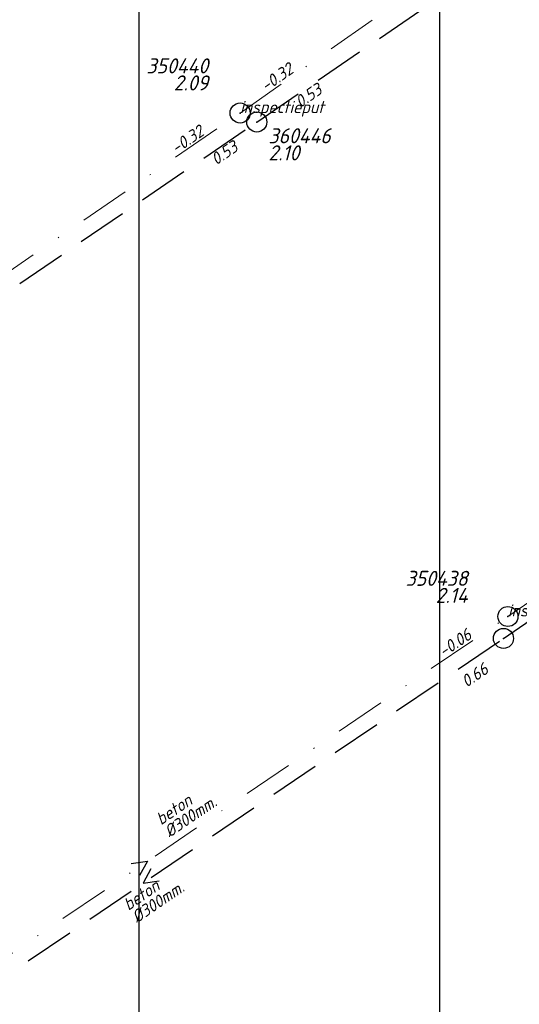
# Model space of a CAD drawing. Extents: x 148869 to 161638, y 453607 to 469810.
# Tile 491 of 656: x 156106 to 156155, y 462151 to 462249. Entities that reach past the tile are written whole.
import ezdxf
from ezdxf.enums import TextEntityAlignment as Align

# ---------------------------------------------------------------- set-up
doc = ezdxf.new("R2010")
doc.units = 0
doc.header["$PDMODE"] = 32
doc.header["$PDSIZE"] = 2
doc.linetypes.add('RI-HWA', pattern=[7.4, 5, -2.4])
doc.linetypes.add('RI-VWA', pattern=[11, 5, -3, 0, -3])
doc.layers.get('0').update_dxf_attribs({"linetype": 'CONTINUOUS'})
doc.layers.get('DEFPOINTS').update_dxf_attribs({"linetype": 'CONTINUOUS'})
for name, color, linetype in [('2024 hatch', 160, 'CONTINUOUS'), ('B-OI-RI-BOB-T18-niet meenemen', 252, 'CONTINUOUS'), ('B-OI-RI-DIAMETER-T18-niet meenemen', 252, 'CONTINUOUS'), ('B-OI-RI-HWA-PUTDEKSELHOOGTE-T25-niet meenemen', 252, 'CONTINUOUS'), ('B-OI-RI-HWA-PUTNUMMER-T25-niet meenemen', 252, 'CONTINUOUS'), ('B-OI-RI-HWA_TRANSPORTLEIDING-G-niet meenemen', 252, 'RI-HWA'), ('B-OI-RI-MATERIAAL-T18-niet meenemen', 252, 'CONTINUOUS'), ('B-OI-RI-STROOMRICHTING-S-niet meenemen', 252, 'CONTINUOUS'), ('B-OI-RI-VWA_PUTDEKSELHOOGTE-T25-niet meenemen', 252, 'CONTINUOUS'), ('gs dwa', 252, 'CONTINUOUS'), ('gs rwa', 252, 'CONTINUOUS')]:
    doc.layers.add(name, color=color, linetype=linetype)
doc.layers.add('B-OI-RI-VWA_TRANSPORTLEIDING-G-niet meenemen', color=252, linetype='RI-VWA', lineweight=18)
doc.styles.add('iso15', font='ISO.shx', dxfattribs={"oblique": 15})
doc.styles.add('NLCS-ISO-M500-T18_CURSIEF', font='NLCS-ISO.ttf', dxfattribs={"oblique": 15, "height": 0.9})
doc.styles.add('NLCS-ISO-M750_CURSIEF', font='NLCS-ISO.ttf', dxfattribs={"oblique": 15})

# ---------------------------------------------------------------- blocks, each defined once
blk = doc.blocks.new('ACMAP_ANN_TEMPLATE_type knoop')
at = {"layer": 'DEFPOINTS', "style": 'NLCS-ISO-M500-T18_CURSIEF', "oblique": 15}
blk.add_attdef('type_knoop', (0, 0), '', height=1.2, dxfattribs=at)
blk = doc.blocks.new('ACMAP_ANN_TEMPLATE_diam')
at = {"color": 0, "linetype": 'ByBlock', "style": 'iso15', "oblique": 15}
blk.add_attdef('diam', (0.5, -1.3), '', height=1.2, dxfattribs=at)
blk = doc.blocks.new('ACMAP_ANN_TEMPLATE_mat')
at = {"color": 0, "linetype": 'ByBlock', "style": 'iso15', "oblique": 15}
blk.add_attdef('mat', (0.5, 0.2), '', height=1.2, dxfattribs=at)
blk = doc.blocks.new('ACMAP_ANN_TEMPLATE_nap-l')
at = {"color": 0, "linetype": 'ByBlock', "style": 'iso15', "oblique": 15}
blk.add_attdef('nap-l', (3.3, 0.2), '', height=1.2, dxfattribs=at)
blk = doc.blocks.new('ACMAP_ANN_TEMPLATE_nap-r')
at = {"color": 0, "linetype": 'ByBlock', "style": 'iso15', "oblique": 15}
blk.add_attdef('nap-r', text='', height=1.2, dxfattribs=at).set_placement((-4.1, 0.2), align=Align.RIGHT)
blk = doc.blocks.new('ACMAP_ANN_TEMPLATE_puth-dwa')
at = {"color": 0, "linetype": 'ByBlock', "style": 'iso15', "oblique": 15}
blk.add_attdef('puth-dwa', text='', height=1.5, dxfattribs=at).set_placement((2.7, 1), align=Align.RIGHT)
blk = doc.blocks.new('ACMAP_ANN_TEMPLATE_putnr-dwa')
at = {"color": 0, "linetype": 'ByBlock', "style": 'iso15', "oblique": 15}
blk.add_attdef('putnr-dwa', text='', height=1.5, dxfattribs=at).set_placement((2.7, 2.7), align=Align.RIGHT)
blk = doc.blocks.new('ACMAP_ANN_TEMPLATE_puth-rwa')
at = {"color": 0, "linetype": 'ByBlock', "style": 'iso15', "oblique": 15}
blk.add_attdef('puth-rwa', (-2.7, -4.4), '', height=1.5, dxfattribs=at)
blk = doc.blocks.new('ACMAP_ANN_TEMPLATE_putnr-rwa')
at = {"color": 0, "linetype": 'ByBlock', "style": 'iso15', "oblique": 15}
blk.add_attdef('putnr-rwa', (-2.7, -2.7), '', height=1.5, dxfattribs=at)

msp = doc.modelspace()

# ---------------------------------------------------------------- hatches: boundary and pattern name
at = {"layer": '2024 hatch'}
h = msp.add_hatch(dxfattribs=at)
h.set_pattern_fill('ANSI31', color=256, scale=29.988, angle=45)
h.set_pattern_definition([(90, (0, 0), (-29.988, 0), [])])
h.paths.add_polyline_path([(155468.238, 462509.203), (155430.302, 462608.987), (155317.39, 462696.697), (155326.785, 462885.804), (155421.554, 463128.674), (155681.88, 463221.506), (155808.81, 463270.899), (155858.2, 463353.959), (156235.325, 463468.346), (156395.057, 463466.795), (156874.427, 463576.879), (157060.314, 463303.942), (157149.744, 462870.772), (157067.916, 462815.11), (157047.812, 462789.789), (157071.165, 462711.567), (156936.496, 462350.696), (156856.269, 462251.617), (156803.356, 462113.224), (156627.755, 461893.958), (156524.845, 461717.188), (156312.219, 461660.25), (156176.027, 461568.495), (155937.874, 461968.152)])

# ---------------------------------------------------------------- linework, layer by layer
at = {"layer": 'B-OI-RI-HWA_TRANSPORTLEIDING-G-niet meenemen'}
for p, q in [((156129.271, 462239.229), (156188.734, 462279.779)), ((156056.706, 462189.819), (156129.271, 462239.229)), ((156153.871, 462187.748), (156214.858, 462229.807)), ((156081.984, 462138.967), (156153.871, 462187.748))]:
    msp.add_line(p, q, dxfattribs=at)
at = {"layer": 'B-OI-RI-STROOMRICHTING-S-niet meenemen'}
for points in [[(156116.75, 462165.31), (156118.35, 462165.53), (156117.56, 462164.12)], [(156118.71, 462164.76), (156117.93, 462163.36), (156119.52, 462163.57)]]:
    msp.add_lwpolyline(points, dxfattribs=at)
at = {"layer": 'B-OI-RI-VWA_TRANSPORTLEIDING-G-niet meenemen'}
for p, q in [((156127.605, 462240.126), (156190.57, 462284.48)), ((156057.075, 462191.772), (156127.605, 462240.126)), ((156154.319, 462189.931), (156218.15, 462233.75)), ((156082.38, 462141.123), (156154.319, 462189.931))]:
    msp.add_line(p, q, dxfattribs=at)
at = {"layer": 'gs dwa'}
for p in [(156127.605, 462240.126), (156154.319, 462189.931)]:
    msp.add_point(p, dxfattribs=at)
at = {"layer": 'gs rwa'}
for p in [(156129.271, 462239.229), (156153.871, 462187.748)]:
    msp.add_point(p, dxfattribs=at)

# ---------------------------------------------------------------- block references
at = {"layer": 'B-OI-RI-BOB-T18-niet meenemen'}
ref = msp.add_blockref('ACMAP_ANN_TEMPLATE_nap-l', (156127.605, 462240.126), dxfattribs=dict(at, rotation=35.16175057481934))
ref.add_attrib('nap-l', '-0.32', (156130.188, 462242.19), dxfattribs={"layer": '0', "color": 0, "linetype": 'ByBlock', "height": 1.2, "rotation": 35.16175, "style": 'NLCS-ISO-M750_CURSIEF', "oblique": 15})
ref = msp.add_blockref('ACMAP_ANN_TEMPLATE_nap-l', (156131, 462238.571), dxfattribs=dict(at, rotation=34.29151101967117))
ref.add_attrib('nap-l', '0.53', (156133.613, 462240.596), dxfattribs={"layer": '0', "color": 0, "linetype": 'ByBlock', "height": 1.2, "rotation": 34.29151, "style": 'NLCS-ISO-M750_CURSIEF', "oblique": 15})
ref = msp.add_blockref('ACMAP_ANN_TEMPLATE_nap-r', (156127.605, 462240.126), dxfattribs=dict(at, rotation=34.43377923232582))
ref.add_attrib('nap-r', '-0.32', dxfattribs={"layer": '0', "color": 0, "linetype": 'ByBlock', "height": 1.2, "rotation": 34.43378, "style": 'NLCS-ISO-M750_CURSIEF', "oblique": 15}).set_placement((156124.11, 462237.973), align=Align.RIGHT)
ref = msp.add_blockref('ACMAP_ANN_TEMPLATE_nap-r', (156131, 462238.571), dxfattribs=dict(at, rotation=34.25121387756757))
ref.add_attrib('nap-r', '0.53', dxfattribs={"layer": '0', "color": 0, "linetype": 'ByBlock', "height": 1.2, "rotation": 34.25121, "style": 'NLCS-ISO-M750_CURSIEF', "oblique": 15}).set_placement((156127.498, 462236.429), align=Align.RIGHT)
ref = msp.add_blockref('ACMAP_ANN_TEMPLATE_nap-r', (156154.319, 462189.931), dxfattribs=dict(at, rotation=34.15546793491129))
ref.add_attrib('nap-r', '-0.06', dxfattribs={"layer": '0', "color": 0, "linetype": 'ByBlock', "height": 1.2, "rotation": 34.15547, "style": 'NLCS-ISO-M750_CURSIEF', "oblique": 15}).set_placement((156150.814, 462187.795), align=Align.RIGHT)
ref = msp.add_blockref('ACMAP_ANN_TEMPLATE_nap-r', (156155.993, 462186.511), dxfattribs=dict(at, rotation=34.15998690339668))
ref.add_attrib('nap-r', '0.66', dxfattribs={"layer": '0', "color": 0, "linetype": 'ByBlock', "height": 1.2, "rotation": 34.15999, "style": 'NLCS-ISO-M750_CURSIEF', "oblique": 15}).set_placement((156152.488, 462184.375), align=Align.RIGHT)
at = {"layer": 'B-OI-RI-DIAMETER-T18-niet meenemen'}
ref = msp.add_blockref('ACMAP_ANN_TEMPLATE_diam', (156119.41, 462168.648), dxfattribs=dict(at, rotation=34.15546793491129))
ref.add_attrib('diam', '%%c300mm.', (156120.554, 462167.853), dxfattribs={"layer": '0', "color": 0, "linetype": 'ByBlock', "height": 1.2, "rotation": 34.15547, "style": 'NLCS-ISO-M750_CURSIEF', "oblique": 15})
ref = msp.add_blockref('ACMAP_ANN_TEMPLATE_diam', (156116.162, 462160.124), dxfattribs=dict(at, rotation=34.15998690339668))
ref.add_attrib('diam', '%%c300mm.', (156117.306, 462159.329), dxfattribs={"layer": '0', "color": 0, "linetype": 'ByBlock', "height": 1.2, "rotation": 34.15999, "style": 'NLCS-ISO-M750_CURSIEF', "oblique": 15})
at = {"layer": 'B-OI-RI-HWA-PUTDEKSELHOOGTE-T25-niet meenemen'}
ref = msp.add_blockref('ACMAP_ANN_TEMPLATE_puth-rwa', (156133.128, 462239.804), dxfattribs=at)
ref.add_attrib('puth-rwa', '2.10', (156130.428, 462235.404), dxfattribs={"layer": '0', "color": 0, "linetype": 'ByBlock', "height": 1.5, "style": 'NLCS-ISO-M750_CURSIEF', "oblique": 15})
at = {"layer": 'B-OI-RI-HWA-PUTNUMMER-T25-niet meenemen'}
ref = msp.add_blockref('ACMAP_ANN_TEMPLATE_putnr-rwa', (156133.128, 462239.804), dxfattribs=at)
ref.add_attrib('putnr-rwa', '360446', (156130.428, 462237.104), dxfattribs={"layer": '0', "color": 0, "linetype": 'ByBlock', "height": 1.5, "style": 'NLCS-ISO-M750_CURSIEF', "oblique": 15})
at = {"layer": 'B-OI-RI-MATERIAAL-T18-niet meenemen'}
ref = msp.add_blockref('ACMAP_ANN_TEMPLATE_mat', (156119.41, 462168.648), dxfattribs=dict(at, rotation=34.15546793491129))
ref.add_attrib('mat', 'beton', (156119.712, 462169.094), dxfattribs={"layer": '0', "color": 0, "linetype": 'ByBlock', "height": 1.2, "rotation": 34.15547, "style": 'NLCS-ISO-M750_CURSIEF', "oblique": 15})
ref = msp.add_blockref('ACMAP_ANN_TEMPLATE_mat', (156116.162, 462160.124), dxfattribs=dict(at, rotation=34.15998690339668))
ref.add_attrib('mat', 'beton', (156116.464, 462160.57), dxfattribs={"layer": '0', "color": 0, "linetype": 'ByBlock', "height": 1.2, "rotation": 34.15999, "style": 'NLCS-ISO-M750_CURSIEF', "oblique": 15})
at = {"layer": 'B-OI-RI-VWA_PUTDEKSELHOOGTE-T25-niet meenemen'}
ref = msp.add_blockref('ACMAP_ANN_TEMPLATE_putnr-dwa', (156121.718, 462241.377), dxfattribs=at)
ref.add_attrib('putnr-dwa', '350440', dxfattribs={"layer": '0', "color": 0, "linetype": 'ByBlock', "height": 1.5, "style": 'NLCS-ISO-M750_CURSIEF', "oblique": 15}).set_placement((156124.418, 462244.077), align=Align.RIGHT)
ref = msp.add_blockref('ACMAP_ANN_TEMPLATE_puth-dwa', (156121.718, 462241.377), dxfattribs=at)
ref.add_attrib('puth-dwa', '2.09', dxfattribs={"layer": '0', "color": 0, "linetype": 'ByBlock', "height": 1.5, "style": 'NLCS-ISO-M750_CURSIEF', "oblique": 15}).set_placement((156124.418, 462242.377), align=Align.RIGHT)
ref = msp.add_blockref('ACMAP_ANN_TEMPLATE_putnr-dwa', (156147.599, 462190.284), dxfattribs=at)
ref.add_attrib('putnr-dwa', '350438', dxfattribs={"layer": '0', "color": 0, "linetype": 'ByBlock', "height": 1.5, "style": 'NLCS-ISO-M750_CURSIEF', "oblique": 15}).set_placement((156150.299, 462192.984), align=Align.RIGHT)
ref = msp.add_blockref('ACMAP_ANN_TEMPLATE_puth-dwa', (156147.599, 462190.284), dxfattribs=at)
ref.add_attrib('puth-dwa', '2.14', dxfattribs={"layer": '0', "color": 0, "linetype": 'ByBlock', "height": 1.5, "style": 'NLCS-ISO-M750_CURSIEF', "oblique": 15}).set_placement((156150.299, 462191.284), align=Align.RIGHT)
at = {"layer": 'DEFPOINTS'}
for p in [(156127.605, 462240.126), (156154.319, 462189.931)]:
    msp.add_blockref('ACMAP_ANN_TEMPLATE_type knoop', p, dxfattribs=at).add_auto_attribs({'type_knoop': 'inspectieput'})

doc.saveas('drawing.dxf')
